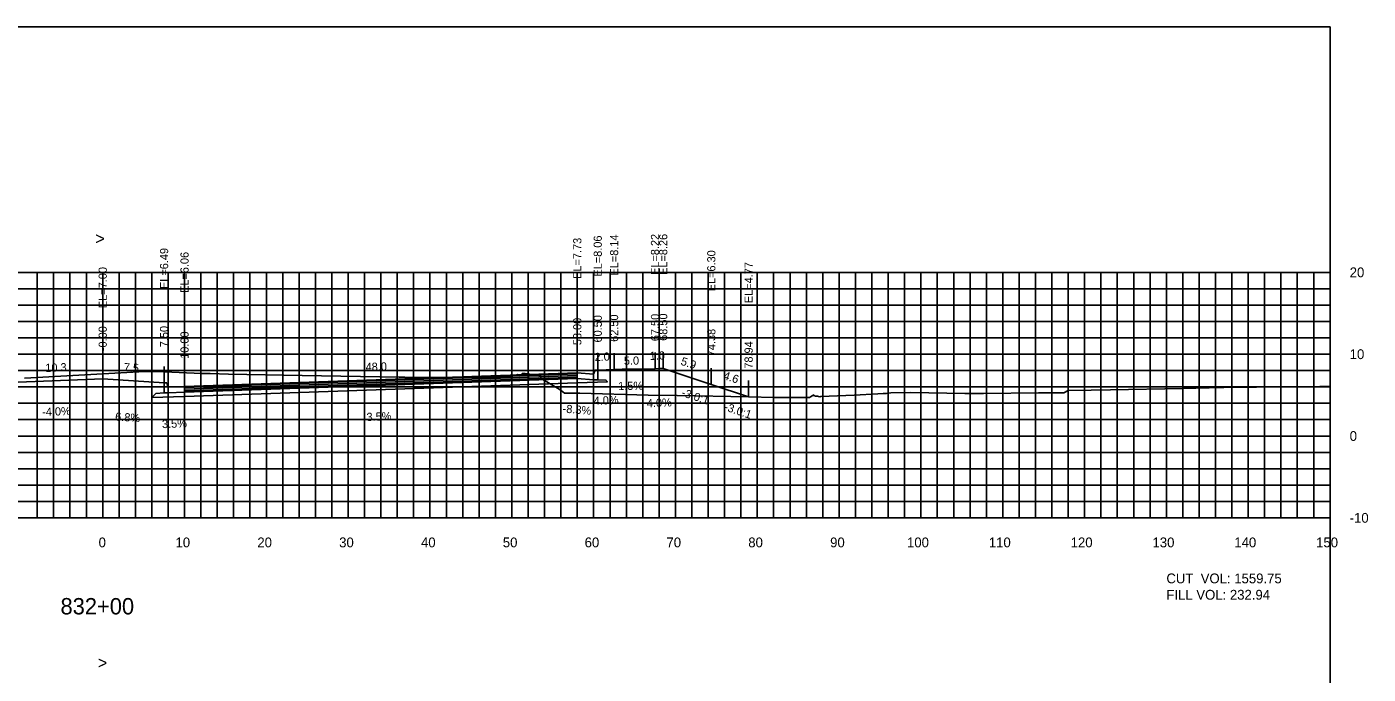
# Model space of a CAD drawing. Extents: x 1797419 to 1809236, y 248759 to 251512.
# Drawn here: x 1807721.7 to 1807885.7, y 250190.3 to 250269.4 of the extents above; entities that cross this region are included whole.
import ezdxf

# ---------------------------------------------------------------- set-up
doc = ezdxf.new("R2010")
doc.units = 0
for name, color, linetype in [('1', 7, 'Continuous'), ('10', 7, 'Continuous'), ('3', 7, 'Continuous'), ('31', 7, 'Continuous'), ('4', 7, 'Continuous'), ('60', 7, 'Continuous'), ('ANNO-TXT', 7, 'Continuous'), ('BASE', 7, 'Continuous'), ('CL-CNST', 7, 'Continuous'), ('Level 62', 7, 'Continuous'), ('LOWER BINDER', 7, 'Continuous'), ('M-ROADS', 7, 'Continuous'), ('UPPER BINDER', 7, 'Continuous'), ('WEARING', 7, 'Continuous')]:
    doc.layers.add(name, color=color, linetype=linetype)

msp = doc.modelspace()

# ---------------------------------------------------------------- linework, layer by layer
for p, q in [((1807731, 250226.43), (1807731, 250228.43)), ((1807789, 250227.16), (1807789, 250229.16)), ((1807791.5, 250227.49), (1807791.5, 250229.49)), ((1807793.5, 250227.57), (1807793.5, 250229.57)), ((1807798.5, 250227.65), (1807798.5, 250229.65)), ((1807799.5, 250227.69), (1807799.5, 250229.69)), ((1807738.5, 250225.92), (1807738.5, 250227.92)), ((1807741, 250225.49), (1807741, 250227.49)), ((1807805.38, 250225.73), (1807805.38, 250227.73)), ((1807809.94, 250224.21), (1807809.94, 250226.21))]:
    msp.add_line(p, q)
for points in [[(1807581, 250079.43), (1807881, 250079.43), (1807881, 250269.43), (1807581, 250269.43)], [(1807789, 250227.16), (1807791, 250226.99), (1807791.17, 250227.49), (1807791.5, 250227.49), (1807791.5, 250226.28), (1807791, 250226.28), (1807789, 250226.44)], [(1807738.5, 250225.92), (1807738.83, 250225.92), (1807739, 250225.42), (1807741, 250225.49), (1807741, 250224.77), (1807739, 250224.7), (1807738.5, 250224.7)]]:
    msp.add_lwpolyline(points, close=True)
at = {"layer": '60'}
for p, q in [((1807881, 250209.43), (1807881, 250239.43)), ((1807881.06, 250239.43), (1807881, 250239.43)), ((1807881.06, 250229.43), (1807881, 250229.43)), ((1807881.06, 250219.43), (1807881, 250219.43)), ((1807581, 250209.43), (1807881, 250209.43)), ((1807731, 250209.37), (1807731, 250209.43)), ((1807741, 250209.37), (1807741, 250209.43)), ((1807751, 250209.37), (1807751, 250209.43)), ((1807761, 250209.37), (1807761, 250209.43)), ((1807771, 250209.37), (1807771, 250209.43)), ((1807781, 250209.37), (1807781, 250209.43)), ((1807791, 250209.37), (1807791, 250209.43)), ((1807801, 250209.37), (1807801, 250209.43)), ((1807811, 250209.37), (1807811, 250209.43)), ((1807821, 250209.37), (1807821, 250209.43)), ((1807831, 250209.37), (1807831, 250209.43)), ((1807841, 250209.37), (1807841, 250209.43)), ((1807851, 250209.37), (1807851, 250209.43)), ((1807861, 250209.37), (1807861, 250209.43)), ((1807871, 250209.37), (1807871, 250209.43)), ((1807881, 250209.37), (1807881, 250209.43)), ((1807881.06, 250209.43), (1807881, 250209.43))]:
    msp.add_line(p, q, dxfattribs=at)
at = {"layer": 'BASE'}
msp.add_lwpolyline([(1807741, 250224.77), (1807789, 250226.44), (1807791, 250226.28), (1807791.5, 250226.28), (1807792.5, 250226.26), (1807792.69, 250226.07), (1807789, 250225.94), (1807741, 250224.27), (1807736.99, 250224.13), (1807737.5, 250224.64), (1807738.5, 250224.7), (1807739, 250224.7)], close=True, dxfattribs=at)
at = {"layer": 'CL-CNST'}
msp.add_lwpolyline([(1807720.66, 250226.02), (1807731, 250226.43), (1807738.5, 250225.92), (1807738.83, 250225.92), (1807739, 250225.42), (1807741, 250225.49), (1807789, 250227.16), (1807791, 250226.99), (1807791.08, 250227.24), (1807791.17, 250227.49), (1807791.5, 250227.49), (1807793.5, 250227.57), (1807794.48, 250227.59), (1807798.5, 250227.65), (1807798.96, 250227.67), (1807799.5, 250227.69), (1807805.38, 250225.73), (1807809.94, 250224.21)], dxfattribs=at)
at = {"layer": 'Level 62'}
for p, q in [((1807581, 250239.43), (1807881, 250239.43)), ((1807723, 250209.43), (1807723, 250239.43)), ((1807725, 250209.43), (1807725, 250239.43)), ((1807727, 250209.43), (1807727, 250239.43)), ((1807729, 250209.43), (1807729, 250239.43)), ((1807731, 250209.43), (1807731, 250239.43)), ((1807733, 250209.43), (1807733, 250239.43)), ((1807735, 250209.43), (1807735, 250239.43)), ((1807737, 250209.43), (1807737, 250239.43)), ((1807739, 250209.43), (1807739, 250239.43)), ((1807741, 250209.43), (1807741, 250239.43)), ((1807743, 250209.43), (1807743, 250239.43)), ((1807745, 250209.43), (1807745, 250239.43)), ((1807747, 250209.43), (1807747, 250239.43)), ((1807749, 250209.43), (1807749, 250239.43)), ((1807751, 250209.43), (1807751, 250239.43)), ((1807753, 250209.43), (1807753, 250239.43)), ((1807755, 250209.43), (1807755, 250239.43)), ((1807757, 250209.43), (1807757, 250239.43)), ((1807759, 250209.43), (1807759, 250239.43)), ((1807761, 250209.43), (1807761, 250239.43)), ((1807763, 250209.43), (1807763, 250239.43)), ((1807765, 250209.43), (1807765, 250239.43)), ((1807767, 250209.43), (1807767, 250239.43)), ((1807769, 250209.43), (1807769, 250239.43)), ((1807771, 250209.43), (1807771, 250239.43)), ((1807773, 250209.43), (1807773, 250239.43)), ((1807775, 250209.43), (1807775, 250239.43)), ((1807777, 250209.43), (1807777, 250239.43)), ((1807779, 250209.43), (1807779, 250239.43)), ((1807781, 250209.43), (1807781, 250239.43)), ((1807783, 250209.43), (1807783, 250239.43)), ((1807785, 250209.43), (1807785, 250239.43)), ((1807787, 250209.43), (1807787, 250239.43)), ((1807789, 250209.43), (1807789, 250239.43)), ((1807791, 250209.43), (1807791, 250239.43)), ((1807793, 250209.43), (1807793, 250239.43)), ((1807795, 250209.43), (1807795, 250239.43)), ((1807797, 250209.43), (1807797, 250239.43)), ((1807799, 250209.43), (1807799, 250239.43)), ((1807801, 250209.43), (1807801, 250239.43)), ((1807803, 250209.43), (1807803, 250239.43)), ((1807805, 250209.43), (1807805, 250239.43)), ((1807807, 250209.43), (1807807, 250239.43)), ((1807809, 250209.43), (1807809, 250239.43)), ((1807811, 250209.43), (1807811, 250239.43)), ((1807813, 250209.43), (1807813, 250239.43)), ((1807815, 250209.43), (1807815, 250239.43)), ((1807817, 250209.43), (1807817, 250239.43)), ((1807819, 250209.43), (1807819, 250239.43)), ((1807821, 250209.43), (1807821, 250239.43)), ((1807823, 250209.43), (1807823, 250239.43)), ((1807825, 250209.43), (1807825, 250239.43)), ((1807827, 250209.43), (1807827, 250239.43)), ((1807829, 250209.43), (1807829, 250239.43)), ((1807831, 250209.43), (1807831, 250239.43)), ((1807833, 250209.43), (1807833, 250239.43)), ((1807835, 250209.43), (1807835, 250239.43)), ((1807837, 250209.43), (1807837, 250239.43)), ((1807839, 250209.43), (1807839, 250239.43)), ((1807841, 250209.43), (1807841, 250239.43)), ((1807843, 250209.43), (1807843, 250239.43)), ((1807845, 250209.43), (1807845, 250239.43)), ((1807847, 250209.43), (1807847, 250239.43)), ((1807849, 250209.43), (1807849, 250239.43)), ((1807851, 250209.43), (1807851, 250239.43)), ((1807853, 250209.43), (1807853, 250239.43)), ((1807855, 250209.43), (1807855, 250239.43)), ((1807857, 250209.43), (1807857, 250239.43)), ((1807859, 250209.43), (1807859, 250239.43)), ((1807861, 250209.43), (1807861, 250239.43)), ((1807863, 250209.43), (1807863, 250239.43)), ((1807865, 250209.43), (1807865, 250239.43)), ((1807867, 250209.43), (1807867, 250239.43)), ((1807869, 250209.43), (1807869, 250239.43)), ((1807871, 250209.43), (1807871, 250239.43)), ((1807873, 250209.43), (1807873, 250239.43)), ((1807875, 250209.43), (1807875, 250239.43)), ((1807877, 250209.43), (1807877, 250239.43)), ((1807879, 250209.43), (1807879, 250239.43)), ((1807881, 250209.43), (1807881, 250239.43)), ((1807581, 250237.43), (1807881, 250237.43)), ((1807581, 250235.43), (1807881, 250235.43)), ((1807581, 250233.43), (1807881, 250233.43)), ((1807581, 250231.43), (1807881, 250231.43)), ((1807581, 250229.43), (1807881, 250229.43)), ((1807581, 250227.43), (1807881, 250227.43)), ((1807581, 250225.43), (1807881, 250225.43)), ((1807581, 250223.43), (1807881, 250223.43)), ((1807581, 250221.43), (1807881, 250221.43)), ((1807581, 250219.43), (1807881, 250219.43)), ((1807581, 250217.43), (1807881, 250217.43)), ((1807581, 250215.43), (1807881, 250215.43)), ((1807581, 250213.43), (1807881, 250213.43)), ((1807581, 250211.43), (1807881, 250211.43)), ((1807581, 250209.43), (1807881, 250209.43))]:
    msp.add_line(p, q, dxfattribs=at)
at = {"layer": 'LOWER BINDER'}
for points in [[(1807741, 250225.15), (1807789, 250226.82), (1807789, 250226.63), (1807741, 250224.96)], [(1807741, 250224.96), (1807789, 250226.63), (1807789, 250226.44), (1807741, 250224.77)]]:
    msp.add_lwpolyline(points, close=True, dxfattribs=at)
at = {"layer": 'M-ROADS'}
msp.add_lwpolyline([(1807721.45, 250226.51), (1807722.2, 250226.54), (1807735.4, 250227.27), (1807737.07, 250227.3), (1807737.6, 250227.3), (1807743.07, 250227.09), (1807744.12, 250227.05), (1807746.39, 250226.99), (1807755.38, 250226.83), (1807767.23, 250226.62), (1807767.65, 250226.61), (1807767.91, 250226.61), (1807780.45, 250226.56), (1807781.72, 250226.94), (1807782.13, 250226.86), (1807782.35, 250227.12), (1807782.92, 250227.04), (1807784.44, 250226.82), (1807784.52, 250226.8), (1807784.6, 250226.47), (1807786.77, 250225.14), (1807787.23, 250224.82), (1807787.43, 250224.65), (1807788.01, 250224.66), (1807789.31, 250224.66), (1807797.65, 250224.43), (1807801.19, 250224.37), (1807809.98, 250224.21), (1807813.02, 250224.13), (1807814.68, 250224.15), (1807814.97, 250224.12), (1807815.05, 250224.14), (1807817.37, 250224.15), (1807817.51, 250224.23), (1807817.91, 250224.45), (1807817.92, 250224.39), (1807818.13, 250224.31), (1807818.34, 250224.28), (1807818.49, 250224.27), (1807818.64, 250224.22), (1807818.78, 250224.24), (1807822.82, 250224.44), (1807825.73, 250224.6), (1807826.37, 250224.62), (1807826.81, 250224.63), (1807827.34, 250224.69), (1807829.77, 250224.73), (1807836.38, 250224.62), (1807838.65, 250224.62), (1807845.35, 250224.69), (1807848.47, 250224.7), (1807849, 250224.99), (1807851.8, 250225.04), (1807854.17, 250225.09), (1807863.01, 250225.25), (1807867.81, 250225.35), (1807868.01, 250225.35), (1807871.99, 250225.39), (1807879.75, 250225.5), (1807881, 250225.52)], dxfattribs=at)
at = {"layer": 'UPPER BINDER'}
msp.add_lwpolyline([(1807741, 250225.34), (1807789, 250227.01), (1807789, 250226.82), (1807741, 250225.15)], close=True, dxfattribs=at)
at = {"layer": 'WEARING'}
msp.add_lwpolyline([(1807741, 250225.49), (1807789, 250227.16), (1807789, 250227.01), (1807741, 250225.34)], close=True, dxfattribs=at)

# ---------------------------------------------------------------- texts
for p in [(1807801.65, 250224.34), (1807806.87, 250222.6)]:
    msp.add_text('-3.0:1', height=1, rotation=341.5648).set_placement(p)
at = {"layer": '1'}
msp.add_text('832+00', height=2, dxfattribs=at).set_placement((1807725.84, 250197.63))
at = {"layer": '10'}
for s, p in [('0', (1807730.5, 250205.83)), ('10', (1807739.9, 250205.83)), ('20', (1807749.9, 250205.83)), ('30', (1807759.9, 250205.83)), ('40', (1807769.9, 250205.83)), ('50', (1807779.9, 250205.83)), ('60', (1807789.9, 250205.83)), ('70', (1807799.9, 250205.83)), ('80', (1807809.9, 250205.83)), ('90', (1807819.9, 250205.83)), ('100', (1807829.3, 250205.83)), ('110', (1807839.3, 250205.83)), ('120', (1807849.3, 250205.83)), ('130', (1807859.3, 250205.83)), ('140', (1807869.3, 250205.83)), ('150', (1807879.3, 250205.83))]:
    msp.add_text(s, height=1.2, dxfattribs=at).set_placement(p)
at = {"layer": '3'}
for s, p in [('EL=7.73', (1807789.5, 250238.63)), ('EL=8.06', (1807792, 250238.91)), ('EL=8.14', (1807794, 250239.04)), ('EL=8.22', (1807799, 250239.11)), ('EL=8.26', (1807800, 250239.11)), ('EL=6.49', (1807739, 250237.39)), ('EL=6.06', (1807741.5, 250236.91)), ('EL=6.30', (1807805.88, 250237.11)), ('EL=7.00', (1807731.5, 250235.06)), ('EL=4.77', (1807810.44, 250235.67)), ('58.00', (1807789.5, 250230.53)), ('60.50', (1807792, 250230.86)), ('62.50', (1807794, 250230.94)), ('67.50', (1807799, 250231.02)), ('68.50', (1807800, 250231.06)), ('-0.00', (1807731.5, 250229.8)), ('7.50', (1807739, 250230.28)), ('10.00', (1807741.5, 250228.86)), ('74.38', (1807805.88, 250229.18)), ('78.94', (1807810.44, 250227.66))]:
    msp.add_text(s, height=1, rotation=90, dxfattribs=at).set_placement(p)
at = {"layer": '31'}
for s, p in [('20', (1807883.4, 250238.83)), ('10', (1807883.4, 250228.83)), ('0', (1807883.4, 250218.83)), ('-10', (1807883.4, 250208.83))]:
    msp.add_text(s, height=1.2, dxfattribs=at).set_placement(p)
at = {"layer": '4'}
for s, rotation, p in [('1.0', 2.2917, (1807797.87, 250228.72)), ('10.3', 2.2918, (1807724.01, 250227.25)), ('7.5', 356.0947, (1807733.55, 250227.36)), ('48.0', 1.9926, (1807763.15, 250227.36)), ('2.0', 2.2903, (1807791.13, 250228.58)), ('5.0', 0.8593, (1807794.7, 250228.13)), ('5.9', 341.5648, (1807801.57, 250228.16)), ('4.6', 341.5648, (1807806.77, 250226.42)), ('1.5%', 0.8593, (1807794, 250225.04)), ('-8.3%', 355.2275, (1807787.18, 250222.3)), ('4.0%', 2.2903, (1807791.02, 250223.23)), ('4.0%', 2.2917, (1807797.52, 250222.93)), ('-4.0%', 2.2918, (1807723.62, 250221.86)), ('6.8%', 356.0947, (1807732.5, 250221.32)), ('3.5%', 1.9926, (1807763.26, 250221.26)), ('3.5%', 2.0043, (1807738.26, 250220.39))]:
    msp.add_text(s, height=1, rotation=rotation, dxfattribs=at).set_placement(p)
at = {"layer": '60'}
for p in [(1807730.07, 250242.82), (1807730.39, 250190.98)]:
    msp.add_text('>', height=1.5, dxfattribs=at).set_placement(p)
at = {"layer": 'ANNO-TXT'}
for s, p in [('CUT  VOL: 1559.75', (1807861, 250201.43)), ('FILL VOL: 232.94', (1807861, 250199.43))]:
    msp.add_text(s, height=1.2, dxfattribs=at).set_placement(p)

doc.saveas('drawing.dxf')
